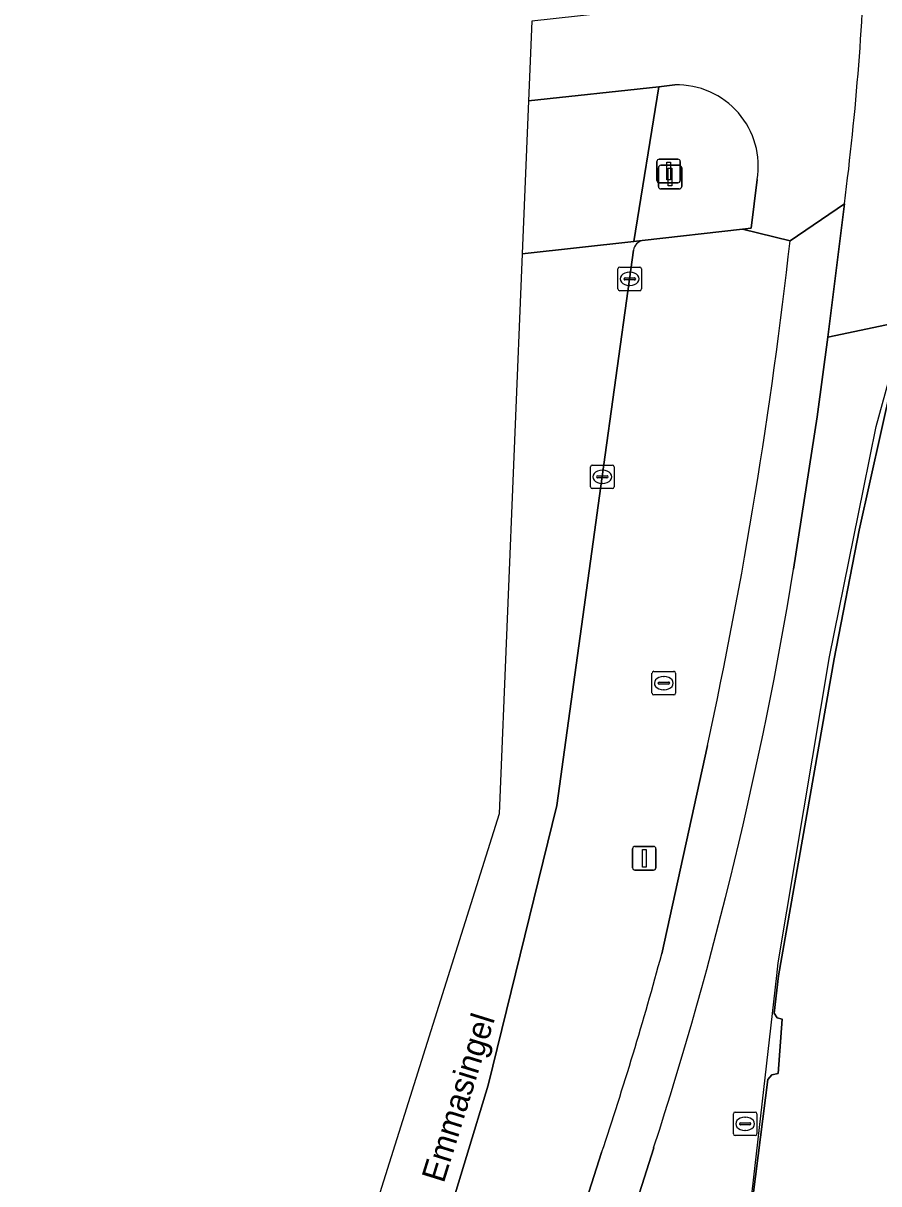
# Model space of a CAD drawing. Extents: x 161087 to 161926, y 382572 to 383873.
# Drawn here: x 161131.15 to 161167.44, y 383514.51 to 383563.72 of the extents above; entities that cross this region are included whole.
import ezdxf

# ---------------------------------------------------------------- set-up
doc = ezdxf.new("R2010")
doc.units = 0
for name, color, linetype in [('IMGEO_Berm_groen', 7, 'Continuous'), ('IMGEO_Drukknoppaal', 7, 'Continuous'), ('IMGEO_Fietspad_gesloten', 7, 'Continuous'), ('IMGEO_Kolk', 7, 'Continuous'), ('IMGEO_Lichtmast', 7, 'Continuous'), ('IMGEO_Lijnafwatering', 7, 'Continuous'), ('IMGEO_Openbare_ruimte_label', 7, 'Continuous'), ('IMGEO_Pand', 7, 'Continuous'), ('IMGEO_Rijbaan_lokaal_gesloten', 7, 'Continuous'), ('IMGEO_Voetgangersgebied_open', 7, 'Continuous'), ('IMGEO_Voetpad_open', 7, 'Continuous')]:
    doc.layers.add(name, color=color, linetype=linetype)

msp = doc.modelspace()

# ---------------------------------------------------------------- linework, layer by layer
at = {"layer": 'IMGEO_Berm_groen'}
for points in [[(161163.671, 383554.488), (161161.657, 383554.984), (161157.407, 383554.508)], [(161157.033, 383554.099), (161156.858, 383552.86), (161155.706, 383544.494), (161153.776, 383530.549), (161150.872, 383518.693), (161146.275, 383503.57), (161151.246, 383501.964), (161155.682, 383515.827)], [(161158.23, 383524.25), (161160.172, 383533.085)]]:
    msp.add_lwpolyline(points, dxfattribs=at)
for centre, radius, start, end in [((161157.563, 383553.99), 0.541, 106.7341, 168.3847), ((160953.884, 383577.797), 211.078, 347.77061, 353.66003), ((161015.873, 383562.717), 147.462, 341.45932, 344.87902)]:
    msp.add_arc(centre, radius, start, end, dxfattribs=at)
at = {"layer": 'IMGEO_Drukknoppaal'}
for p, q in [((161158.028, 383557.05), (161158.028, 383557.85)), ((161158.028, 383557.85), (161158.028, 383557.05)), ((161158.128, 383557.95), (161158.918, 383557.95)), ((161158.918, 383557.95), (161158.128, 383557.95)), ((161159.018, 383557.85), (161159.018, 383557.05)), ((161159.018, 383557.05), (161159.018, 383557.85)), ((161158.918, 383556.95), (161158.128, 383556.95)), ((161158.128, 383556.95), (161158.918, 383556.95))]:
    msp.add_line(p, q, dxfattribs=at)
msp.add_lwpolyline([(161158.448, 383557.825), (161158.598, 383557.825), (161158.598, 383557.075), (161158.448, 383557.075), (161158.448, 383557.825)], dxfattribs=at)
for centre, start, end in [((161158.128, 383557.85), 90, 180), ((161158.128, 383557.85), 90, 180), ((161158.918, 383557.85), 0, 90), ((161158.918, 383557.85), 360, 90), ((161158.128, 383557.05), 180, 270), ((161158.128, 383557.05), 180, 270), ((161158.918, 383557.05), 270, 0), ((161158.918, 383557.05), 270, 0)]:
    msp.add_arc(centre, 0.1, start, end, dxfattribs=at)
at = {"layer": 'IMGEO_Fietspad_gesloten'}
for points in [[(161159.482, 383564.539), (161158.664, 383564.45), (161152.717, 383563.804), (161152.579, 383560.421)], [(161152.579, 383560.421), (161158.109, 383561.023), (161158.788, 383561.097)], [(161162.279, 383557.083), (161162.024, 383555.028), (161161.657, 383554.984), (161163.671, 383554.488), (161165.98, 383556.055)], [(161163.825, 383540.568), (161164.817, 383547.029), (161165.271, 383550.409), (161165.98, 383556.055), (161163.671, 383554.488)], [(161160.172, 383533.085), (161158.23, 383524.25)], [(161128.554, 383424.564), (161148.54, 383486.658), (161157.889, 383516.023)], [(161155.682, 383515.827), (161151.246, 383501.964), (161146.975, 383488.617), (161146.735, 383487.867), (161138.885, 383463.652), (161136.844, 383457.354), (161135.989, 383454.718), (161134.743, 383450.833), (161134.175, 383449.057), (161126.242, 383424.257), (161118.23, 383399.279), (161116.849, 383394.973), (161115.434, 383390.563), (161111.001, 383376.742), (161110.893, 383376.406), (161104.03, 383354.985), (161103.525, 383353.409), (161105.564, 383352.758), (161112.902, 383375.733), (161128.554, 383424.564)]]:
    msp.add_lwpolyline(points, dxfattribs=at)
for centre, radius, start, end in [((161046.776, 383571.302), 120.175, 352.71095, 358.34431), ((161158.883, 383557.654), 3.444, 350.4488, 91.5786), ((160953.884, 383577.797), 211.078, 347.77061, 353.66003), ((160997.396, 383567.827), 168.646, 342.11087, 350.69821), ((161015.873, 383562.717), 147.462, 341.45932, 344.87902)]:
    msp.add_arc(centre, radius, start, end, dxfattribs=at)
at = {"layer": 'IMGEO_Kolk'}
for p, q in [((161156.372, 383552.448), (161156.372, 383553.3)), ((161156.447, 383553.374), (161157.299, 383553.374)), ((161157.373, 383553.3), (161157.373, 383552.448)), ((161156.631, 383552.868), (161156.631, 383552.88)), ((161157.069, 383552.831), (161156.671, 383552.831)), ((161156.674, 383552.917), (161157.072, 383552.917)), ((161156.86, 383553.154), (161156.885, 383553.154)), ((161157.115, 383552.88), (161157.115, 383552.868)), ((161157.299, 383552.374), (161156.447, 383552.374)), ((161156.883, 383552.594), (161156.858, 383552.594)), ((161155.287, 383544.981), (161156.139, 383544.981)), ((161155.212, 383544.055), (161155.212, 383544.907)), ((161155.471, 383544.475), (161155.471, 383544.487)), ((161155.909, 383544.438), (161155.511, 383544.438)), ((161155.514, 383544.524), (161155.912, 383544.524)), ((161155.7, 383544.761), (161155.725, 383544.761)), ((161155.955, 383544.487), (161155.955, 383544.475)), ((161156.213, 383544.907), (161156.213, 383544.055)), ((161156.139, 383543.981), (161155.287, 383543.981)), ((161155.723, 383544.201), (161155.698, 383544.201)), ((161157.818, 383535.308), (161157.818, 383536.16)), ((161157.893, 383536.234), (161158.745, 383536.234)), ((161158.819, 383536.16), (161158.819, 383535.308)), ((161158.077, 383535.728), (161158.077, 383535.74)), ((161158.515, 383535.691), (161158.117, 383535.691)), ((161158.12, 383535.777), (161158.518, 383535.777)), ((161158.306, 383536.014), (161158.331, 383536.014)), ((161158.561, 383535.74), (161158.561, 383535.728)), ((161158.745, 383535.234), (161157.893, 383535.234)), ((161158.329, 383535.454), (161158.304, 383535.454)), ((161161.268, 383516.622), (161161.268, 383517.474)), ((161161.343, 383517.548), (161162.195, 383517.548)), ((161162.269, 383517.474), (161162.269, 383516.622)), ((161161.527, 383517.042), (161161.527, 383517.054)), ((161161.965, 383517.005), (161161.567, 383517.005)), ((161161.57, 383517.091), (161161.968, 383517.091)), ((161161.756, 383517.328), (161161.781, 383517.328)), ((161162.011, 383517.054), (161162.011, 383517.042)), ((161162.195, 383516.548), (161161.343, 383516.548)), ((161161.779, 383516.768), (161161.754, 383516.768))]:
    msp.add_line(p, q, dxfattribs=at)
for points in [[(161156.372, 383552.448), (161156.372, 383553.3)], [(161156.447, 383553.374), (161157.299, 383553.374)], [(161157.373, 383553.3), (161157.373, 383552.448)], [(161157.299, 383552.374), (161156.447, 383552.374)], [(161155.287, 383544.981), (161156.139, 383544.981)], [(161155.212, 383544.055), (161155.212, 383544.907)], [(161156.213, 383544.907), (161156.213, 383544.055)], [(161156.139, 383543.981), (161155.287, 383543.981)], [(161157.818, 383535.308), (161157.818, 383536.16)], [(161157.893, 383536.234), (161158.745, 383536.234)], [(161158.819, 383536.16), (161158.819, 383535.308)], [(161158.745, 383535.234), (161157.893, 383535.234)], [(161161.268, 383516.622), (161161.268, 383517.474)], [(161161.343, 383517.548), (161162.195, 383517.548)], [(161162.269, 383517.474), (161162.269, 383516.622)], [(161162.195, 383516.548), (161161.343, 383516.548)]]:
    msp.add_lwpolyline(points, dxfattribs=at)
for centre, radius, start, end in [((161156.449, 383553.298), 0.0765, 91.552, 178.448), ((161156.449, 383553.298), 0.0765, 91.552, 178.448), ((161157.297, 383553.298), 0.0765, 1.552, 88.448), ((161157.297, 383553.298), 0.0765, 1.552, 88.448), ((161156.671, 383552.877), 0.0403, 85.8775, 175.7526), ((161156.668, 383552.867), 0.0366, 178.938, 274.7102), ((161157.072, 383552.874), 0.043, 264.8664, 352.4533), ((161157.076, 383552.879), 0.0386, 1.7309, 96.639), ((161156.449, 383552.45), 0.0765, 181.552, 268.448), ((161156.449, 383552.45), 0.0765, 181.552, 268.448), ((161157.297, 383552.45), 0.0765, 271.552, 358.448), ((161157.297, 383552.45), 0.0765, 271.552, 358.448), ((161155.289, 383544.905), 0.0765, 91.552, 178.448), ((161155.289, 383544.905), 0.0765, 91.552, 178.448), ((161156.137, 383544.905), 0.0765, 1.552, 88.448), ((161156.137, 383544.905), 0.0765, 1.552, 88.448), ((161155.511, 383544.484), 0.0403, 85.8775, 175.7526), ((161155.508, 383544.474), 0.0366, 178.938, 274.7102), ((161155.912, 383544.481), 0.043, 264.8664, 352.4533), ((161155.916, 383544.486), 0.0386, 1.7309, 96.639), ((161155.289, 383544.057), 0.0765, 181.552, 268.448), ((161155.289, 383544.057), 0.0765, 181.552, 268.448), ((161156.137, 383544.057), 0.0765, 271.552, 358.448), ((161156.137, 383544.057), 0.0765, 271.552, 358.448), ((161157.895, 383536.158), 0.0765, 91.552, 178.448), ((161157.895, 383536.158), 0.0765, 91.552, 178.448), ((161158.743, 383536.158), 0.0765, 1.552, 88.448), ((161158.743, 383536.158), 0.0765, 1.552, 88.448), ((161158.117, 383535.737), 0.0403, 85.8775, 175.7526), ((161158.114, 383535.727), 0.0366, 178.938, 274.7102), ((161158.518, 383535.734), 0.043, 264.8664, 352.4533), ((161158.522, 383535.739), 0.0386, 1.7309, 96.639), ((161157.895, 383535.31), 0.0765, 181.552, 268.448), ((161157.895, 383535.31), 0.0765, 181.552, 268.448), ((161158.743, 383535.31), 0.0765, 271.552, 358.448), ((161158.743, 383535.31), 0.0765, 271.552, 358.448), ((161161.345, 383517.472), 0.0765, 91.552, 178.448), ((161161.345, 383517.472), 0.0765, 91.552, 178.448), ((161162.193, 383517.472), 0.0765, 1.552, 88.448), ((161162.193, 383517.472), 0.0765, 1.552, 88.448), ((161161.567, 383517.051), 0.0403, 85.8775, 175.7526), ((161161.564, 383517.041), 0.0366, 178.938, 274.7102), ((161161.968, 383517.048), 0.043, 264.8664, 352.4533), ((161161.972, 383517.053), 0.0386, 1.7309, 96.639), ((161161.345, 383516.624), 0.0765, 181.552, 268.448), ((161161.345, 383516.624), 0.0765, 181.552, 268.448), ((161162.193, 383516.624), 0.0765, 271.552, 358.448), ((161162.193, 383516.624), 0.0765, 271.552, 358.448)]:
    msp.add_arc(centre, radius, start, end, dxfattribs=at)
for centre, major_axis, ratio, start_param, end_param in [((161156.859, 383552.874), (-0.387, 0.002), 0.722429, 4.712389, 7.853982), ((161156.884, 383552.874), (-0.39, 0.002), 0.717154, 1.570796, 4.712389), ((161155.699, 383544.481), (-0.387, 0.002), 0.722429, 4.712389, 7.853982), ((161155.724, 383544.481), (-0.39, 0.002), 0.717154, 1.570796, 4.712389), ((161158.305, 383535.734), (-0.387, 0.002), 0.722429, 4.712389, 7.853982), ((161158.33, 383535.734), (-0.39, 0.002), 0.717154, 1.570796, 4.712389), ((161161.755, 383517.048), (-0.387, 0.002), 0.722429, 4.712389, 7.853982), ((161161.78, 383517.048), (-0.39, 0.002), 0.717154, 1.570796, 4.712389)]:
    msp.add_ellipse(centre, major_axis=major_axis, ratio=ratio, start_param=start_param, end_param=end_param, dxfattribs=at)
at = {"layer": 'IMGEO_Lichtmast'}
for p, q in [((161158.087, 383556.79), (161158.087, 383557.59)), ((161158.087, 383557.59), (161158.087, 383556.79)), ((161158.187, 383557.69), (161158.977, 383557.69)), ((161158.977, 383557.69), (161158.187, 383557.69)), ((161159.077, 383557.59), (161159.077, 383556.79)), ((161159.077, 383556.79), (161159.077, 383557.59)), ((161158.977, 383556.69), (161158.187, 383556.69)), ((161158.187, 383556.69), (161158.977, 383556.69)), ((161156.995, 383527.909), (161156.995, 383528.709)), ((161156.995, 383528.709), (161156.995, 383527.909)), ((161157.095, 383528.809), (161157.885, 383528.809)), ((161157.885, 383528.809), (161157.095, 383528.809)), ((161157.985, 383528.709), (161157.985, 383527.909)), ((161157.985, 383527.909), (161157.985, 383528.709)), ((161157.885, 383527.809), (161157.095, 383527.809)), ((161157.095, 383527.809), (161157.885, 383527.809))]:
    msp.add_line(p, q, dxfattribs=at)
for points in [[(161158.507, 383557.565), (161158.657, 383557.565), (161158.657, 383556.815), (161158.507, 383556.815), (161158.507, 383557.565)], [(161157.415, 383528.684), (161157.565, 383528.684), (161157.565, 383527.934), (161157.415, 383527.934), (161157.415, 383528.684)]]:
    msp.add_lwpolyline(points, dxfattribs=at)
for centre, start, end in [((161158.187, 383557.59), 90, 180), ((161158.187, 383557.59), 90, 180), ((161158.977, 383557.59), 0, 90), ((161158.977, 383557.59), 360, 90), ((161158.187, 383556.79), 180, 270), ((161158.187, 383556.79), 180, 270), ((161158.977, 383556.79), 270, 0), ((161158.977, 383556.79), 270, 0), ((161157.095, 383528.709), 90, 180), ((161157.095, 383528.709), 90, 180), ((161157.885, 383528.709), 0, 90), ((161157.885, 383528.709), 360, 90), ((161157.095, 383527.909), 180, 270), ((161157.095, 383527.909), 180, 270), ((161157.885, 383527.909), 270, 0), ((161157.885, 383527.909), 270, 0)]:
    msp.add_arc(centre, 0.1, start, end, dxfattribs=at)
at = {"layer": 'IMGEO_Lijnafwatering'}
for points in [[(161166.786, 383543.953), (161167.327, 383546.619), (161168.398, 383550.511), (161168.901, 383551.959), (161169.363, 383552.986), (161169.845, 383553.733), (161170.708, 383554.509), (161171.598, 383554.962), (161172.564, 383555.091), (161173.587, 383554.963), (161174.726, 383554.452), (161175.772, 383553.667), (161176.884, 383552.335), (161177.867, 383550.633), (161178.636, 383548.914)], [(161163.11, 383523.333), (161163.173, 383523.879), (161165.344, 383536.847), (161166.786, 383543.953)], [(161161.628, 383506.045), (161161.797, 383511.005), (161162.051, 383514.045), (161162.061, 383514.162), (161163.11, 383523.333)]]:
    msp.add_lwpolyline(points, dxfattribs=at)
at = {"layer": 'IMGEO_Pand'}
msp.add_lwpolyline([(161168.002, 383548.5), (161166.609, 383542.217), (161165.544, 383536.771), (161163.179, 383523.325), (161162.998, 383521.735), (161163.122, 383521.542), (161163.344, 383521.48), (161163.163, 383519.186), (161162.906, 383519.129), (161162.731, 383518.932), (161162.11, 383514.038)], dxfattribs=at)
at = {"layer": 'IMGEO_Rijbaan_lokaal_gesloten'}
for points in [[(161152.314, 383553.93), (161157.048, 383554.464), (161158.109, 383561.023), (161152.579, 383560.421), (161152.314, 383553.93)], [(161157.407, 383554.508), (161157.048, 383554.464), (161152.314, 383553.93), (161151.344, 383530.186), (161131.164, 383466.132)], [(161131.164, 383466.132), (161133.937, 383465.24), (161142.01, 383490.252), (161143.54, 383495.029), (161146.275, 383503.57), (161150.872, 383518.693), (161153.776, 383530.549), (161155.706, 383544.494), (161156.858, 383552.86), (161157.033, 383554.099)]]:
    msp.add_lwpolyline(points, dxfattribs=at)
msp.add_arc((161157.563, 383553.99), 0.541, 106.7341, 168.3847, dxfattribs=at)
at = {"layer": 'IMGEO_Voetgangersgebied_open'}
for points in [[(161165.98, 383556.055), (161165.271, 383550.409), (161168.838, 383551.159), (161169.068, 383551.892), (161169.522, 383552.899), (161169.983, 383553.615), (161170.811, 383554.359), (161171.652, 383554.787), (161172.565, 383554.909), (161173.542, 383554.787), (161174.625, 383554.356), (161175.66, 383553.552), (161176.414, 383552.649), (161185.395, 383554.412), (161301.766, 383577.405)], [(161162.11, 383514.038), (161162.731, 383518.932), (161162.906, 383519.129), (161163.163, 383519.186), (161163.344, 383521.48), (161163.122, 383521.542), (161162.998, 383521.735), (161163.179, 383523.325), (161165.544, 383536.771), (161166.609, 383542.217), (161168.002, 383548.5), (161168.838, 383551.159), (161165.271, 383550.409), (161164.817, 383547.029), (161163.825, 383540.568)], [(161157.889, 383516.023), (161148.54, 383486.658), (161148.916, 383486.899), (161150.218, 383486.415), (161153.283, 383487.046)]]:
    msp.add_lwpolyline(points, dxfattribs=at)
for centre, radius, start, end in [((161046.776, 383571.302), 120.175, 352.71095, 358.34431), ((160997.396, 383567.827), 168.646, 342.11087, 350.69821)]:
    msp.add_arc(centre, radius, start, end, dxfattribs=at)
at = {"layer": 'IMGEO_Voetpad_open'}
msp.add_lwpolyline([(161158.788, 383561.097), (161158.109, 383561.023), (161157.048, 383554.464), (161157.407, 383554.508), (161161.657, 383554.984), (161162.024, 383555.028), (161162.279, 383557.083)], dxfattribs=at)
msp.add_arc((161158.883, 383557.654), 3.444, 350.4488, 91.5786, dxfattribs=at)

# ---------------------------------------------------------------- texts
at = {"layer": 'IMGEO_Openbare_ruimte_label'}
msp.add_text('Emmasingel', height=1, rotation=72.7246, dxfattribs=at).set_placement((161148.985, 383514.5))

doc.saveas('drawing.dxf')
